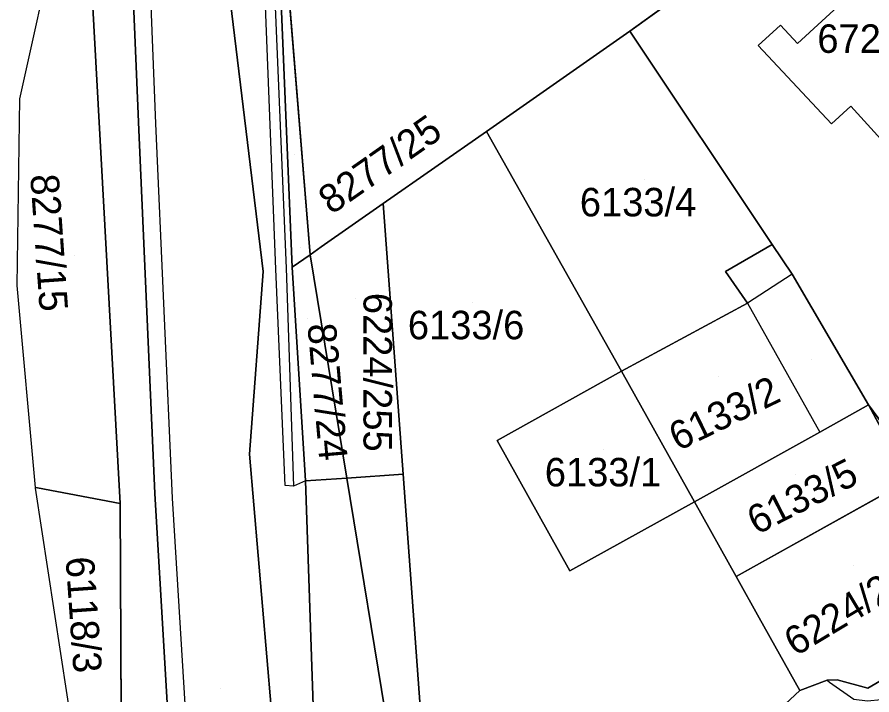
# Model space of a CAD drawing. Extents: x -266199 to -261993, y -1239047 to -1235108.
# Drawn here: x -264065.4 to -264005.4, y -1236358.4 to -1236310.8 of the extents above; entities that cross this region are included whole.
import ezdxf

# ---------------------------------------------------------------- set-up
doc = ezdxf.new("R2010")
doc.units = 0
for name, color, linetype in [('body_kn', 7, 'Continuous'), ('kladpar_druhypozemkov', 7, 'Continuous'), ('kladpar_hranice', 7, 'Continuous'), ('kladpar_parcelnecisla', 7, 'Continuous'), ('kladpar_plochy', 7, 'Continuous'), ('kladpar_sipky', 7, 'Continuous'), ('zappar_hrandruhpozemk', 7, 'Continuous'), ('zuob_linie', 7, 'Continuous'), ('zuob_plochy', 7, 'Continuous')]:
    doc.layers.add(name, color=color, linetype=linetype)

msp = doc.modelspace()

# ---------------------------------------------------------------- linework, layer by layer
at = {"layer": 'body_kn'}
for p, q in [((-264022.4, -1236311.79), (-264022.4, -1236311.79)), ((-264022.4, -1236311.79), (-264022.4, -1236311.79)), ((-264011.82, -1236311.36), (-264011.82, -1236311.36)), ((-264013.39, -1236312.8), (-264013.39, -1236312.8)), ((-264010.63, -1236312.65), (-264010.63, -1236312.65)), ((-264065.24, -1236316.54), (-264065.24, -1236316.54)), ((-264006.88, -1236317.06), (-264006.88, -1236317.06)), ((-264055.7, -1236318.27), (-264055.7, -1236318.27)), ((-264008.23, -1236318.29), (-264008.23, -1236318.29)), ((-264056.9, -1236318.72), (-264056.9, -1236318.72)), ((-264032.48, -1236318.83), (-264032.48, -1236318.83)), ((-264032.48, -1236318.83), (-264032.48, -1236318.83)), ((-264039.72, -1236323.88), (-264039.72, -1236323.88)), ((-264039.72, -1236323.88), (-264039.72, -1236323.88)), ((-264012.4, -1236326.76), (-264012.4, -1236326.76)), ((-264012.4, -1236326.76), (-264012.4, -1236326.76)), ((-264044.08, -1236326.93), (-264044.08, -1236326.93)), ((-264044.86, -1236327.48), (-264044.86, -1236327.48)), ((-264048.16, -1236328.67), (-264048.16, -1236328.67)), ((-264047.26, -1236328.49), (-264047.26, -1236328.49)), ((-264046.53, -1236328.42), (-264046.53, -1236328.42)), ((-264046.12, -1236328.36), (-264046.12, -1236328.36)), ((-264046.12, -1236328.36), (-264046.12, -1236328.36)), ((-264015.69, -1236328.67), (-264015.69, -1236328.67)), ((-264011.01, -1236328.85), (-264011.01, -1236328.85)), ((-264011.01, -1236328.85), (-264011.01, -1236328.85)), ((-264065.44, -1236329.64), (-264065.44, -1236329.64)), ((-264014.13, -1236330.88), (-264014.13, -1236330.88)), ((-264022.98, -1236335.67), (-264022.98, -1236335.67)), ((-264022.98, -1236335.67), (-264022.98, -1236335.67)), ((-264005.64, -1236338.02), (-264005.64, -1236338.02)), ((-264005.64, -1236338.02), (-264005.64, -1236338.02)), ((-264009.05, -1236339.95), (-264009.05, -1236339.95)), ((-264031.73, -1236340.52), (-264031.73, -1236340.52)), ((-264031.73, -1236340.52), (-264031.73, -1236340.52)), ((-264049.12, -1236341.49), (-264049.12, -1236341.49)), ((-264038.32, -1236342.89), (-264038.32, -1236342.89)), ((-264038.32, -1236342.89), (-264038.32, -1236342.89)), ((-264045.18, -1236343.37), (-264045.18, -1236343.37)), ((-264045.18, -1236343.37), (-264045.18, -1236343.37)), ((-264042.28, -1236343.17), (-264042.28, -1236343.17)), ((-264042.28, -1236343.17), (-264042.28, -1236343.17)), ((-264064.15, -1236343.82), (-264064.15, -1236343.82)), ((-264064.15, -1236343.82), (-264064.15, -1236343.82)), ((-264064.14, -1236343.88), (-264064.14, -1236343.88)), ((-264064, -1236343.85), (-264064, -1236343.85)), ((-264055.76, -1236344.25), (-264055.76, -1236344.25)), ((-264046.61, -1236343.69), (-264046.61, -1236343.69)), ((-264046.02, -1236343.73), (-264046.02, -1236343.73)), ((-264054.52, -1236344.58), (-264054.52, -1236344.58)), ((-264017.86, -1236344.83), (-264017.86, -1236344.83)), ((-264058.2, -1236344.95), (-264058.2, -1236344.95)), ((-264058.2, -1236344.95), (-264058.2, -1236344.95)), ((-264026.61, -1236349.68), (-264026.61, -1236349.68)), ((-264014.93, -1236350.08), (-264014.93, -1236350.08)), ((-264014.93, -1236350.08), (-264014.93, -1236350.08)), ((-264013.32, -1236352.97), (-264013.32, -1236352.97)), ((-264008.55, -1236357.36), (-264008.55, -1236357.36)), ((-264008.55, -1236357.36), (-264008.55, -1236357.36)), ((-264007.83, -1236357.33), (-264007.83, -1236357.33)), ((-264008.37, -1236357.49), (-264008.37, -1236357.49)), ((-264005.68, -1236357.91), (-264005.68, -1236357.91)), ((-264010.46, -1236358.09), (-264010.46, -1236358.09))]:
    msp.add_line(p, q, dxfattribs=at)
at = {"layer": 'kladpar_druhypozemkov'}
for p, q in [((-264021.38, -1236322.19), (-264021.38, -1236322.19)), ((-264045.55, -1236326.95), (-264045.55, -1236326.95)), ((-264061.39, -1236327.54), (-264061.39, -1236327.54)), ((-264041.66, -1236330.58), (-264041.66, -1236330.58)), ((-264033.46, -1236330.82), (-264033.46, -1236330.82)), ((-264045.06, -1236331.98), (-264045.06, -1236331.98)), ((-264009.65, -1236334.87), (-264009.65, -1236334.87)), ((-264016.2, -1236336.04), (-264016.2, -1236336.04)), ((-264024.25, -1236341.15), (-264024.25, -1236341.15)), ((-264010.76, -1236342.93), (-264010.76, -1236342.93)), ((-264006.69, -1236349.3), (-264006.69, -1236349.3)), ((-264059.72, -1236353.04), (-264059.72, -1236353.04)), ((-264051.13, -1236357.96), (-264051.13, -1236357.96))]:
    msp.add_line(p, q, dxfattribs=at)
at = {"layer": 'kladpar_hranice'}
for p, q in [((-264044.86, -1236327.48), (-264047.49, -1236295.22)), ((-264046.12, -1236328.36), (-264047.49, -1236295.22)), ((-264047.49, -1236295.22), (-264044.86, -1236327.48)), ((-264022.4, -1236311.79), (-264002.73, -1236297.6)), ((-264032.48, -1236318.83), (-264022.4, -1236311.79)), ((-264022.4, -1236311.79), (-264012.4, -1236326.76)), ((-264044.86, -1236327.48), (-264046.12, -1236328.36)), ((-264046.12, -1236328.36), (-264044.86, -1236327.48)), ((-264042.28, -1236343.17), (-264044.86, -1236327.48)), ((-264044.86, -1236327.48), (-264042.28, -1236343.17)), ((-264005.64, -1236338.02), (-264003.85, -1236340.48)), ((-264005.64, -1236338.02), (-264002.8, -1236343.31)), ((-264014.93, -1236350.08), (-264002.8, -1236343.31)), ((-264002.8, -1236343.31), (-264014.93, -1236350.08)), ((-264058.2, -1236344.95), (-264058.1, -1236364.6)), ((-264058.1, -1236364.6), (-264058.2, -1236344.95))]:
    msp.add_line(p, q, dxfattribs=at)
for points in [[(-264039.42, -1236167.83), (-264041.14, -1236187.26), (-264042.68, -1236204.57), (-264044.32, -1236222.99), (-264045.94, -1236241.81), (-264047.58, -1236265.69), (-264047.99, -1236271.27), (-264048.01, -1236274.55), (-264048.06, -1236279.72), (-264047.49, -1236295.22), (-264046.12, -1236328.36), (-264045.18, -1236343.37), (-264043.84, -1236382.44), (-264043.78, -1236383.89), (-264039.6, -1236412.68), (-264036.18, -1236427.97), (-264034.09, -1236436.67)], [(-264056.51, -1236246.9), (-264055.31, -1236242.23), (-264052.91, -1236236.34), (-264051.95, -1236233.74), (-264048.64, -1236225.39), (-264049.76, -1236250.63), (-264051.56, -1236274.68), (-264050.66, -1236308.02), (-264048.16, -1236328.67), (-264049.12, -1236341.49), (-264043.64, -1236405.53), (-264039.94, -1236421.91), (-264034.09, -1236436.67)], [(-264034.09, -1236436.67), (-264039.94, -1236421.91), (-264043.64, -1236405.53), (-264049.12, -1236341.49), (-264048.16, -1236328.67), (-264050.66, -1236308.02), (-264051.56, -1236274.68), (-264049.76, -1236250.63), (-264048.64, -1236225.39), (-264051.95, -1236233.74), (-264052.91, -1236236.34), (-264055.31, -1236242.23)], [(-264064.15, -1236343.82), (-264065.44, -1236329.64), (-264065.24, -1236316.54), (-264062.64, -1236304.82), (-264062.91, -1236297.21), (-264062.81, -1236296.09), (-264062.38, -1236291.11), (-264062.31, -1236290.26), (-264062.72, -1236274.1), (-264061.5, -1236249.45), (-264060.4, -1236231.49), (-264058.89, -1236229.64)], [(-264058.89, -1236229.64), (-264056.12, -1236237.92), (-264062.23, -1236271.86), (-264058.2, -1236344.95)], [(-264058.2, -1236344.95), (-264062.23, -1236271.86), (-264056.12, -1236237.92)], [(-264056.12, -1236237.92), (-264055.8, -1236239.66), (-264056.51, -1236246.9), (-264058.35, -1236265.82), (-264058.24, -1236290.27), (-264058.07, -1236292.53), (-264057.94, -1236295.03), (-264057.8, -1236296.99), (-264056.9, -1236318.72), (-264055.76, -1236344.25), (-264053.04, -1236390.32), (-264049.53, -1236415.17), (-264054.87, -1236416.48), (-264054.91, -1236416.02), (-264056.48, -1236398.94), (-264056.3, -1236398.97), (-264055.49, -1236392.96), (-264056.81, -1236392.78), (-264058.1, -1236364.6)], [(-264042.41, -1236446.23), (-264043.95, -1236439.17), (-264046.31, -1236429.71), (-264047.98, -1236422.51), (-264049.53, -1236415.17), (-264053.04, -1236390.32), (-264055.76, -1236344.25), (-264056.9, -1236318.72), (-264057.8, -1236296.99), (-264057.94, -1236295.03), (-264058.07, -1236292.53), (-264058.24, -1236290.27), (-264058.35, -1236265.82), (-264056.51, -1236246.9)], [(-264047.49, -1236295.22), (-264016.41, -1236282.14), (-264013.5, -1236282.12), (-264009.24, -1236289.8), (-264002.73, -1236297.6), (-264022.4, -1236311.79), (-264032.48, -1236318.83), (-264039.72, -1236323.88), (-264044.08, -1236326.93), (-264044.86, -1236327.48)], [(-264003.85, -1236340.48), (-264005.64, -1236338.02), (-264011.01, -1236328.85), (-264012.4, -1236326.76), (-264022.4, -1236311.79)], [(-264038.32, -1236342.89), (-264039.72, -1236323.88), (-264032.48, -1236318.83), (-264022.98, -1236335.67), (-264031.73, -1236340.52), (-264026.61, -1236349.68), (-264017.86, -1236344.83), (-264014.93, -1236350.08), (-264013.32, -1236352.97), (-264010.46, -1236358.09), (-264012.51, -1236359.97), (-264013.59, -1236363.98), (-264035.9, -1236375.84), (-264038.32, -1236342.89)], [(-264012.4, -1236326.76), (-264015.69, -1236328.67), (-264014.13, -1236330.88), (-264022.98, -1236335.67), (-264032.48, -1236318.83)], [(-264044.86, -1236327.48), (-264044.08, -1236326.93), (-264039.72, -1236323.88)], [(-264039.72, -1236323.88), (-264038.32, -1236342.89), (-264042.28, -1236343.17)], [(-264022.98, -1236335.67), (-264014.13, -1236330.88), (-264015.69, -1236328.67), (-264012.4, -1236326.76)], [(-264012.4, -1236326.76), (-264011.01, -1236328.85), (-264005.64, -1236338.02)], [(-264042.28, -1236343.17), (-264045.18, -1236343.37), (-264046.12, -1236328.36)], [(-264031.73, -1236340.52), (-264022.98, -1236335.67), (-264017.86, -1236344.83), (-264026.61, -1236349.68), (-264031.73, -1236340.52)], [(-264005.64, -1236338.02), (-264009.05, -1236339.95), (-264017.86, -1236344.83), (-264022.98, -1236335.67)], [(-264014.93, -1236350.08), (-264017.86, -1236344.83), (-264009.05, -1236339.95), (-264005.64, -1236338.02)], [(-263995.86, -1236346.3), (-263996.19, -1236348.8), (-263997.03, -1236350.86), (-264000.89, -1236346.88), (-264000.92, -1236346.82), (-264002.8, -1236343.31), (-264005.64, -1236338.02)], [(-264042.28, -1236343.17), (-264038.32, -1236342.89), (-264035.9, -1236375.84), (-264013.59, -1236363.98), (-264012.51, -1236359.97), (-264010.46, -1236358.09), (-264008.55, -1236357.36), (-264007.83, -1236357.33), (-264005.68, -1236357.91), (-263998.17, -1236353.53), (-263997.03, -1236350.86), (-263996.19, -1236348.8), (-263995.86, -1236346.3)], [(-264034.09, -1236436.67), (-264036.18, -1236427.97), (-264039.6, -1236412.68), (-264043.78, -1236383.89), (-264043.84, -1236382.44), (-264045.18, -1236343.37), (-264042.28, -1236343.17)], [(-264035.89, -1236382.1), (-264036.19, -1236380.29), (-264036.42, -1236378.84), (-264042.28, -1236343.17)], [(-264042.28, -1236343.17), (-264036.42, -1236378.84), (-264036.19, -1236380.29), (-264035.89, -1236382.1)], [(-264002.8, -1236343.31), (-264000.92, -1236346.82), (-264000.89, -1236346.88), (-263997.03, -1236350.86), (-263998.17, -1236353.53), (-264005.68, -1236357.91), (-264007.83, -1236357.33), (-264008.55, -1236357.36), (-264010.46, -1236358.09), (-264013.32, -1236352.97), (-264014.93, -1236350.08)], [(-264058.2, -1236344.95), (-264064, -1236343.85), (-264064.15, -1236343.82)], [(-264058.1, -1236364.6), (-264060.9, -1236364.2), (-264061.04, -1236364.18), (-264064.14, -1236343.88), (-264064.15, -1236343.82), (-264064, -1236343.85), (-264058.2, -1236344.95)]]:
    msp.add_lwpolyline(points, dxfattribs=at)
at = {"layer": 'kladpar_plochy'}
for points in [[(-264058.89, -1236229.64), (-264056.12, -1236237.92), (-264062.23, -1236271.86), (-264058.2, -1236344.95), (-264064, -1236343.85), (-264064.15, -1236343.82), (-264065.44, -1236329.64), (-264065.24, -1236316.54), (-264062.64, -1236304.82), (-264062.91, -1236297.21), (-264062.81, -1236296.09), (-264062.38, -1236291.11), (-264062.31, -1236290.26), (-264062.72, -1236274.1), (-264061.5, -1236249.45), (-264060.4, -1236231.49)], [(-264056.12, -1236237.92), (-264055.8, -1236239.66), (-264056.51, -1236246.9), (-264058.35, -1236265.82), (-264058.24, -1236290.27), (-264058.07, -1236292.53), (-264057.94, -1236295.03), (-264057.8, -1236296.99), (-264056.9, -1236318.72), (-264055.76, -1236344.25), (-264053.04, -1236390.32), (-264049.53, -1236415.17), (-264054.87, -1236416.48), (-264054.91, -1236416.02), (-264056.48, -1236398.94), (-264056.3, -1236398.97), (-264055.49, -1236392.96), (-264056.81, -1236392.78), (-264058.1, -1236364.6), (-264058.2, -1236344.95), (-264062.23, -1236271.86)], [(-264047.49, -1236295.22), (-264016.41, -1236282.14), (-264013.5, -1236282.12), (-264009.24, -1236289.8), (-264002.73, -1236297.6), (-264022.4, -1236311.79), (-264032.48, -1236318.83), (-264039.72, -1236323.88), (-264044.08, -1236326.93), (-264044.86, -1236327.48)], [(-264046.12, -1236328.36), (-264047.49, -1236295.22), (-264044.86, -1236327.48)], [(-264002.73, -1236297.6), (-263991.7, -1236307.15), (-264003.85, -1236340.48), (-264005.64, -1236338.02), (-264011.01, -1236328.85), (-264012.4, -1236326.76), (-264022.4, -1236311.79)], [(-263990.84, -1236307.9), (-263992.13, -1236317.75), (-263993.88, -1236331.16), (-263996.25, -1236337.77), (-263996.72, -1236339.07), (-263997.67, -1236341.1), (-263999.36, -1236344.7), (-263995.86, -1236346.3), (-263996.19, -1236348.8), (-263997.03, -1236350.86), (-264000.89, -1236346.88), (-264000.92, -1236346.82), (-264002.8, -1236343.31), (-264005.64, -1236338.02), (-264003.85, -1236340.48), (-263991.7, -1236307.15)], [(-264032.48, -1236318.83), (-264022.4, -1236311.79), (-264012.4, -1236326.76), (-264015.69, -1236328.67), (-264014.13, -1236330.88), (-264022.98, -1236335.67)], [(-264038.32, -1236342.89), (-264039.72, -1236323.88), (-264032.48, -1236318.83), (-264022.98, -1236335.67), (-264031.73, -1236340.52), (-264026.61, -1236349.68), (-264017.86, -1236344.83), (-264014.93, -1236350.08), (-264013.32, -1236352.97), (-264010.46, -1236358.09), (-264012.51, -1236359.97), (-264013.59, -1236363.98), (-264035.9, -1236375.84)], [(-264039.72, -1236323.88), (-264038.32, -1236342.89), (-264042.28, -1236343.17), (-264044.86, -1236327.48), (-264044.08, -1236326.93)], [(-264022.98, -1236335.67), (-264014.13, -1236330.88), (-264015.69, -1236328.67), (-264012.4, -1236326.76), (-264011.01, -1236328.85), (-264005.64, -1236338.02), (-264009.05, -1236339.95), (-264017.86, -1236344.83)], [(-264046.12, -1236328.36), (-264044.86, -1236327.48), (-264042.28, -1236343.17), (-264045.18, -1236343.37)], [(-264031.73, -1236340.52), (-264022.98, -1236335.67), (-264017.86, -1236344.83), (-264026.61, -1236349.68)], [(-264005.64, -1236338.02), (-264002.8, -1236343.31), (-264014.93, -1236350.08), (-264017.86, -1236344.83), (-264009.05, -1236339.95)], [(-264042.28, -1236343.17), (-264038.32, -1236342.89), (-264035.9, -1236375.84), (-264013.59, -1236363.98), (-264012.51, -1236359.97), (-264010.46, -1236358.09), (-264008.55, -1236357.36), (-264007.83, -1236357.33), (-264005.68, -1236357.91), (-263998.17, -1236353.53), (-263997.03, -1236350.86), (-263996.19, -1236348.8), (-263995.86, -1236346.3), (-263994.99, -1236346.7), (-263992.49, -1236347.84), (-263991.62, -1236348.24), (-263992.99, -1236359.12), (-263992.65, -1236359.38), (-264008.53, -1236367.78), (-264035.89, -1236382.1), (-264036.19, -1236380.29), (-264036.42, -1236378.84)], [(-264034.09, -1236436.67), (-264036.18, -1236427.97), (-264039.6, -1236412.68), (-264043.78, -1236383.89), (-264043.84, -1236382.44), (-264045.18, -1236343.37), (-264042.28, -1236343.17), (-264036.42, -1236378.84), (-264036.19, -1236380.29), (-264035.89, -1236382.1), (-264036.84, -1236412.49), (-264020.55, -1236461.81), (-264022.05, -1236461.88), (-264022.9, -1236461.92), (-264028.27, -1236448.81)], [(-264002.8, -1236343.31), (-264000.92, -1236346.82), (-264000.89, -1236346.88), (-263997.03, -1236350.86), (-263998.17, -1236353.53), (-264005.68, -1236357.91), (-264007.83, -1236357.33), (-264008.55, -1236357.36), (-264010.46, -1236358.09), (-264013.32, -1236352.97), (-264014.93, -1236350.08)], [(-264058.2, -1236344.95), (-264058.1, -1236364.6), (-264060.9, -1236364.2), (-264061.04, -1236364.18), (-264064.14, -1236343.88), (-264064.15, -1236343.82), (-264064, -1236343.85)]]:
    msp.add_lwpolyline(points, close=True, dxfattribs=at)
for points in [[(-264051.56, -1236274.68), (-264050.66, -1236308.02), (-264048.16, -1236328.67), (-264049.12, -1236341.49), (-264043.64, -1236405.53), (-264039.94, -1236421.91), (-264034.09, -1236436.67), (-264031.11, -1236450.08), (-264027.48, -1236469.01), (-264040.23, -1236449.56), (-264042.41, -1236446.23), (-264043.95, -1236439.17), (-264046.31, -1236429.71), (-264047.98, -1236422.51), (-264049.53, -1236415.17), (-264053.04, -1236390.32), (-264055.76, -1236344.25), (-264056.9, -1236318.72), (-264057.8, -1236296.99), (-264057.94, -1236295.03), (-264058.07, -1236292.53), (-264058.24, -1236290.27), (-264058.35, -1236265.82)], [(-264048.06, -1236279.72), (-264047.49, -1236295.22), (-264046.12, -1236328.36), (-264045.18, -1236343.37), (-264043.84, -1236382.44), (-264043.78, -1236383.89), (-264039.6, -1236412.68), (-264036.18, -1236427.97), (-264034.09, -1236436.67), (-264039.94, -1236421.91), (-264043.64, -1236405.53), (-264049.12, -1236341.49), (-264048.16, -1236328.67), (-264050.66, -1236308.02), (-264051.56, -1236274.68)]]:
    msp.add_lwpolyline(points, dxfattribs=at)
at = {"layer": 'kladpar_sipky'}
msp.add_line((-264045.95, -1236320.48), (-264045.95, -1236320.48), dxfattribs=at)
at = {"layer": 'zappar_hrandruhpozemk'}
for p, q in [((-264047.26, -1236328.49), (-264048.59, -1236295.07)), ((-264054.52, -1236344.58), (-264055.7, -1236318.27)), ((-264051.75, -1236390.23), (-264054.52, -1236344.58))]:
    msp.add_line(p, q, dxfattribs=at)
for points in [[(-264055.7, -1236318.27), (-264056.54, -1236296.99), (-264056.63, -1236294.82), (-264056.75, -1236292.79), (-264056.82, -1236290.35)], [(-264047.94, -1236295.06), (-264046.53, -1236328.42), (-264046.02, -1236343.73)], [(-263995.58, -1236314.2), (-264003.23, -1236305.85), (-264010.63, -1236312.65), (-264011.82, -1236311.36), (-264013.39, -1236312.8), (-264008.23, -1236318.29), (-264006.88, -1236317.06), (-264003.13, -1236321.16)], [(-264045.18, -1236343.37), (-264046.02, -1236343.73), (-264046.61, -1236343.69), (-264047.26, -1236328.49)], [(-264011.01, -1236328.85), (-264014.13, -1236330.88), (-264009.05, -1236339.95)], [(-264008.55, -1236357.36), (-264008.37, -1236357.49), (-264006.67, -1236358.69), (-264005.72, -1236358.8), (-264003.78, -1236358.61), (-264001.28, -1236357.93)]]:
    msp.add_lwpolyline(points, dxfattribs=at)
at = {"layer": 'zuob_linie'}
msp.add_lwpolyline([(-264054.91, -1236416.02), (-264056.48, -1236398.94), (-264056.58, -1236397.89), (-264057.28, -1236392.72), (-264057.63, -1236390.12), (-264058.07, -1236386.89), (-264058.83, -1236381.24), (-264060.85, -1236365.63), (-264061.02, -1236364.34), (-264061.04, -1236364.18), (-264064.14, -1236343.88), (-264064.15, -1236343.82), (-264065.44, -1236329.64), (-264065.24, -1236316.54), (-264062.64, -1236304.82), (-264062.91, -1236297.21), (-264062.81, -1236296.09), (-264062.38, -1236291.11), (-264062.31, -1236290.26), (-264062.72, -1236274.1)], dxfattribs=at)
at = {"layer": 'zuob_plochy'}
msp.add_lwpolyline([(-264054.91, -1236416.02), (-264056.48, -1236398.94), (-264056.58, -1236397.89), (-264057.28, -1236392.72), (-264057.63, -1236390.12), (-264058.07, -1236386.89), (-264058.83, -1236381.24), (-264060.85, -1236365.63), (-264061.02, -1236364.34), (-264061.04, -1236364.18), (-264064.14, -1236343.88), (-264064.15, -1236343.82), (-264065.44, -1236329.64), (-264065.24, -1236316.54), (-264062.64, -1236304.82), (-264062.91, -1236297.21), (-264062.81, -1236296.09), (-264062.38, -1236291.11), (-264062.31, -1236290.26), (-264062.72, -1236274.1)], dxfattribs=at)

# ---------------------------------------------------------------- texts
at = {"layer": 'kladpar_parcelnecisla'}
for s, p in [('6729/16', (-264009.231, -1236313.31)), ('6133/4', (-264025.915, -1236324.79)), ('6133/6', (-264037.995, -1236333.42)), ('6133/1', (-264028.376, -1236343.75))]:
    msp.add_text(s, height=2, dxfattribs=at).set_placement(p)
for s, rotation, p in [('8277/25', 35, (-264043.359, -1236324.711)), ('8277/15', 274, (-264064.519, -1236321.883)), ('6224/255', 270, (-264041.11, -1236330.158)), ('8277/24', 275, (-264045.049, -1236332.378)), ('6133/2', 26, (-264019.015, -1236341.303)), ('6133/5', 27, (-264013.494, -1236347.185)), ('6224/259', 31, (-264010.772, -1236355.723)), ('6118/3', 274, (-264062.038, -1236348.745))]:
    msp.add_text(s, height=2, rotation=rotation, dxfattribs=at).set_placement(p)

doc.saveas('drawing.dxf')
